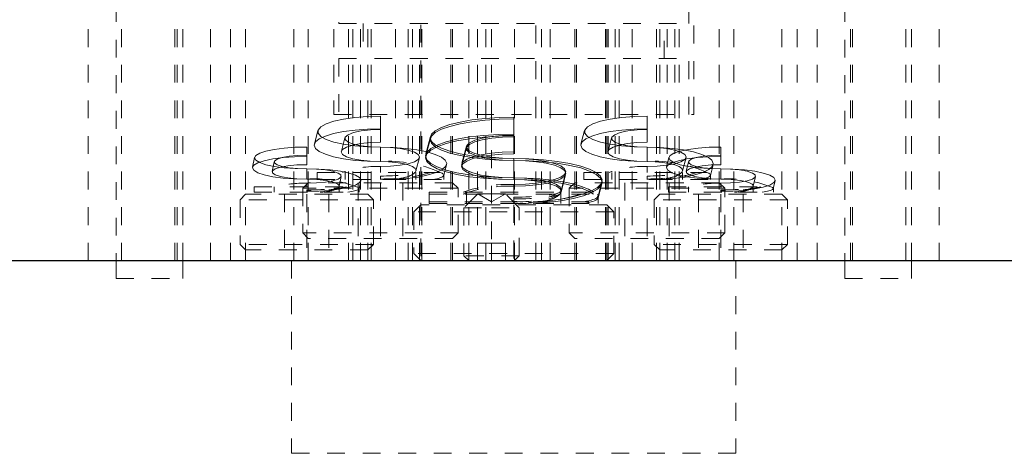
# Model space of a CAD drawing. Header units: inches. Extents: x 220 to 877, y 4 to 174.
# Tile 425 of 656: x 458.92 to 464.46, y 132.38 to 134.81. Entities that reach past the tile are written whole.
import ezdxf

# ---------------------------------------------------------------- set-up
doc = ezdxf.new("R2010")
doc.units = ezdxf.units.IN
doc.header["$LTSCALE"] = 0.5
doc.header["$MEASUREMENT"] = 0
doc.linetypes.add('HIDDEN', pattern=[0.225, 0.15, -0.075])
for name, color, linetype in [('DSS-M-S', 53, 'Continuous'), ('MFT-M-S', 8, 'Continuous'), ('SVD-M-S', 8, 'Continuous')]:
    doc.layers.add(name, color=color, linetype=linetype)

msp = doc.modelspace()

# ---------------------------------------------------------------- linework, layer by layer
at = {"layer": 'DSS-M-S', "linetype": 'HIDDEN', "lineweight": 18}
for p, q in [((459.30187, 135.96072), (459.30187, 133.46072)), ((459.48937, 135.96072), (459.48937, 133.46072)), ((459.78937, 135.96072), (459.78937, 133.46072)), ((459.80187, 133.46072), (459.80187, 135.96072)), ((459.98937, 133.46072), (459.98937, 135.96072)), ((460.10187, 133.46072), (460.10187, 135.96072)), ((460.18687, 135.96072), (460.18687, 133.46072)), ((460.45812, 135.96072), (460.45812, 133.46072)), ((460.53937, 135.96072), (460.53937, 133.46072)), ((460.68312, 135.96072), (460.68312, 134.28072)), ((460.76593, 135.96072), (460.76593, 133.46072)), ((460.78937, 135.96072), (460.78937, 133.46072)), ((460.83312, 133.46072), (460.83312, 135.96072)), ((460.87437, 133.46072), (460.87437, 135.96072)), ((460.89251, 135.96072), (460.89251, 133.46072)), ((461.02937, 135.96072), (461.02937, 133.46072)), ((461.10187, 133.46072), (461.10187, 135.96072)), ((461.12531, 133.46072), (461.12531, 135.96072)), ((461.16437, 135.96072), (461.16437, 133.46072)), ((461.17874, 135.96072), (461.17874, 133.46072)), ((461.34187, 133.46072), (461.34187, 135.96072)), ((461.35187, 133.46072), (461.35187, 135.96072)), ((461.44212, 135.96072), (461.44212, 133.46072)), ((461.49124, 133.46072), (461.49124, 135.96072)), ((461.53937, 135.96072), (461.53937, 133.46072)), ((461.57062, 135.96072), (461.57062, 134.28072)), ((461.69912, 133.46072), (461.69912, 135.96072)), ((461.82062, 134.28072), (461.82062, 135.96072)), ((461.85187, 133.46072), (461.85187, 135.96072)), ((461.89999, 135.96072), (461.89999, 133.46072)), ((462.03937, 135.96072), (462.03937, 133.46072)), ((462.04937, 135.96072), (462.04937, 133.46072)), ((462.21249, 133.46072), (462.21249, 135.96072)), ((462.22687, 133.46072), (462.22687, 135.96072)), ((462.26593, 135.96072), (462.26593, 133.46072)), ((462.28937, 135.96072), (462.28937, 133.46072)), ((462.36187, 133.46072), (462.36187, 135.96072)), ((462.49873, 133.46072), (462.49873, 135.96072)), ((462.51687, 135.96072), (462.51687, 133.46072)), ((462.55812, 135.96072), (462.55812, 133.46072)), ((462.60187, 133.46072), (462.60187, 135.96072)), ((462.62531, 133.46072), (462.62531, 135.96072)), ((462.70812, 134.28072), (462.70812, 135.96072)), ((462.85187, 133.46072), (462.85187, 135.96072)), ((462.93312, 133.46072), (462.93312, 135.96072)), ((463.20437, 133.46072), (463.20437, 135.96072)), ((463.28937, 135.96072), (463.28937, 133.46072)), ((463.40187, 135.96072), (463.40187, 133.46072)), ((463.58937, 135.96072), (463.58937, 133.46072)), ((463.60187, 133.46072), (463.60187, 135.96072)), ((463.90187, 133.46072), (463.90187, 135.96072)), ((464.08937, 133.46072), (464.08937, 135.96072)), ((461.17217, 135.58572), (461.17217, 133.46072)), ((462.21907, 133.46072), (462.21907, 135.58572)), ((459.45812, 135.30197), (459.45812, 133.46072)), ((459.83312, 133.46072), (459.83312, 135.30197)), ((463.55812, 135.30197), (463.55812, 133.46072)), ((463.93312, 133.46072), (463.93312, 135.30197)), ((460.68312, 134.28072), (461.69562, 134.28072)), ((461.57062, 134.28072), (461.57062, 133.55915)), ((461.69562, 134.28072), (462.70812, 134.28072)), ((461.82062, 133.46072), (461.82062, 134.28072))]:
    msp.add_line(p, q, dxfattribs=at)
at = {"layer": 'DSS-M-S', "linetype": 'Continuous', "lineweight": 25}
msp.add_line((453.19562, 133.46072), (470.19562, 133.46072), dxfattribs=at)
at = {"layer": 'MFT-M-S', "linetype": 'Continuous', "lineweight": 25}
msp.add_line((455.19562, 133.46072), (468.19562, 133.46072), dxfattribs=at)
at = {"layer": 'MFT-M-S', "linetype": 'HIDDEN', "lineweight": 18}
for p, q in [((459.45812, 133.36072), (459.45812, 133.46072)), ((459.83312, 133.36072), (459.83312, 133.46072)), ((460.44562, 133.46072), (460.44562, 132.37819)), ((462.94562, 133.46072), (462.94562, 132.37819)), ((463.55812, 133.36072), (463.55812, 133.46072)), ((463.93312, 133.36072), (463.93312, 133.46072)), ((459.45812, 133.36072), (459.83312, 133.36072)), ((463.55812, 133.36072), (463.93312, 133.36072)), ((460.44562, 132.37819), (462.94562, 132.37819))]:
    msp.add_line(p, q, dxfattribs=at)
at = {"layer": 'SVD-M-S', "linetype": 'HIDDEN', "lineweight": 18}
for p, q in [((460.71137, 135.40083), (460.71137, 134.79253)), ((462.67987, 134.79253), (462.67987, 135.40083)), ((460.71137, 134.79253), (462.67987, 134.79253)), ((460.84916, 134.79253), (460.84916, 134.59568)), ((462.54207, 134.59568), (462.54207, 134.79253)), ((460.71137, 134.59568), (462.67987, 134.59568)), ((460.71137, 134.59568), (460.71137, 134.28072)), ((462.67987, 134.28072), (462.67987, 134.59568)), ((460.87229, 134.27062), (460.80217, 134.26498)), ((460.94562, 134.27253), (460.87229, 134.27062)), ((460.94562, 134.197), (460.94562, 134.27253)), ((462.37229, 134.27062), (462.30217, 134.26498)), ((462.44562, 134.27253), (462.37229, 134.27062)), ((462.44562, 134.197), (462.44562, 134.27253)), ((460.64018, 134.22889), (460.61019, 134.21222)), ((460.68352, 134.24365), (460.64018, 134.22889)), ((460.73831, 134.25586), (460.68352, 134.24365)), ((460.80217, 134.26498), (460.73831, 134.25586)), ((461.33539, 134.22489), (461.28837, 134.20828)), ((461.33539, 134.21489), (461.28837, 134.19828)), ((461.39335, 134.23924), (461.33539, 134.22489)), ((461.39335, 134.22924), (461.33539, 134.21489)), ((461.46049, 134.25087), (461.39335, 134.23924)), ((461.46049, 134.24087), (461.39335, 134.22924)), ((461.53478, 134.25944), (461.46049, 134.25087)), ((461.53478, 134.24944), (461.46049, 134.24087)), ((461.61396, 134.26469), (461.53478, 134.25944)), ((461.61396, 134.25469), (461.53478, 134.24944)), ((461.69562, 134.26646), (461.61396, 134.26469)), ((461.69562, 134.25646), (461.61396, 134.25469)), ((461.69562, 134.25646), (461.69562, 134.26646)), ((461.69562, 134.15576), (461.69562, 134.25646)), ((462.14018, 134.22889), (462.11019, 134.21222)), ((462.18352, 134.24365), (462.14018, 134.22889)), ((462.23831, 134.25586), (462.18352, 134.24365)), ((462.30217, 134.26498), (462.23831, 134.25586)), ((460.59368, 134.19094), (460.57368, 134.11523)), ((460.61019, 134.21222), (460.59486, 134.19437)), ((460.59486, 134.19437), (460.59486, 134.17613)), ((460.59486, 134.17613), (460.61019, 134.15828)), ((460.6357, 134.16045), (460.60126, 134.14451)), ((460.68206, 134.17443), (460.6357, 134.16045)), ((460.73854, 134.1859), (460.68206, 134.17443)), ((460.80298, 134.19443), (460.73854, 134.1859)), ((460.76361, 134.16806), (460.74757, 134.15453)), ((460.7944, 134.17991), (460.76361, 134.16806)), ((460.83744, 134.18914), (460.7944, 134.17991)), ((460.8729, 134.19967), (460.80298, 134.19443)), ((460.88925, 134.19499), (460.83744, 134.18914)), ((460.94562, 134.20145), (460.8729, 134.19967)), ((460.94562, 134.197), (460.88925, 134.19499)), ((460.94562, 134.12592), (460.94562, 134.197)), ((461.23251, 134.1703), (461.22537, 134.15009)), ((461.23251, 134.1603), (461.22537, 134.14009)), ((461.25373, 134.18989), (461.23251, 134.1703)), ((461.25373, 134.17989), (461.23251, 134.1603)), ((461.28837, 134.20828), (461.25373, 134.18989)), ((461.28837, 134.19828), (461.25373, 134.17989)), ((461.52564, 134.16427), (461.44713, 134.15521)), ((461.60932, 134.16982), (461.52564, 134.16427)), ((461.60932, 134.15982), (461.52564, 134.15427)), ((461.63177, 134.16384), (461.57164, 134.1582)), ((461.69562, 134.17169), (461.60932, 134.16982)), ((461.69562, 134.16169), (461.60932, 134.15982)), ((461.69562, 134.16576), (461.63177, 134.16384)), ((462.09368, 134.19094), (462.07368, 134.11523)), ((462.11019, 134.21222), (462.09486, 134.19437)), ((462.09486, 134.19437), (462.09486, 134.17613)), ((462.09486, 134.17613), (462.11019, 134.15828)), ((462.1357, 134.16045), (462.10126, 134.14451)), ((462.18206, 134.17443), (462.1357, 134.16045)), ((462.23854, 134.1859), (462.18206, 134.17443)), ((462.30298, 134.19443), (462.23854, 134.1859)), ((462.26361, 134.16806), (462.24757, 134.15453)), ((462.2944, 134.17991), (462.26361, 134.16806)), ((462.33744, 134.18914), (462.2944, 134.17991)), ((462.3729, 134.19967), (462.30298, 134.19443)), ((462.38925, 134.19499), (462.33744, 134.18914)), ((462.44562, 134.20145), (462.3729, 134.19967)), ((462.44562, 134.197), (462.38925, 134.19499)), ((462.44562, 134.12592), (462.44562, 134.197)), ((460.58005, 134.1272), (460.57289, 134.10921)), ((460.57289, 134.10921), (460.58005, 134.09122)), ((460.60126, 134.14451), (460.58005, 134.1272)), ((460.61019, 134.15828), (460.64018, 134.14161)), ((460.64018, 134.14161), (460.68352, 134.12685)), ((460.68352, 134.12685), (460.73831, 134.11464)), ((460.74596, 134.15072), (460.72596, 134.075)), ((460.73831, 134.11464), (460.80217, 134.10552)), ((460.74757, 134.15453), (460.74757, 134.14044)), ((460.74757, 134.14044), (460.76361, 134.12692)), ((460.78996, 134.10997), (460.75498, 134.09868)), ((460.76361, 134.12692), (460.7944, 134.11506)), ((460.83555, 134.11862), (460.78996, 134.10997)), ((460.7944, 134.11506), (460.83744, 134.10583)), ((460.80217, 134.10552), (460.87229, 134.09988)), ((460.88864, 134.12406), (460.83555, 134.11862)), ((460.83744, 134.10583), (460.88925, 134.09998)), ((460.94562, 134.12592), (460.88864, 134.12406)), ((461.22637, 134.15768), (461.1997, 134.05673)), ((461.22637, 134.14768), (461.1997, 134.04673)), ((461.22537, 134.15009), (461.23251, 134.12988)), ((461.22537, 134.14009), (461.23251, 134.11988)), ((461.26523, 134.1102), (461.22861, 134.09077)), ((461.23251, 134.12988), (461.25373, 134.11029)), ((461.23251, 134.11988), (461.25373, 134.10029)), ((461.25373, 134.11029), (461.28837, 134.09191)), ((461.31491, 134.12776), (461.26523, 134.1102)), ((461.31491, 134.11776), (461.26523, 134.1002)), ((461.37617, 134.14292), (461.31491, 134.12776)), ((461.37617, 134.13292), (461.31491, 134.11776)), ((461.44713, 134.15521), (461.37617, 134.14292)), ((461.44713, 134.14521), (461.37617, 134.13292)), ((461.42941, 134.10405), (461.40274, 134.00309)), ((461.44617, 134.12315), (461.43078, 134.1077)), ((461.44617, 134.11315), (461.43078, 134.0977)), ((461.43078, 134.1077), (461.43078, 134.09178)), ((461.47606, 134.13724), (461.44617, 134.12315)), ((461.47606, 134.12724), (461.44617, 134.11315)), ((461.52564, 134.15427), (461.44713, 134.14521)), ((461.51871, 134.14916), (461.47606, 134.13724)), ((461.51871, 134.13916), (461.47606, 134.12724)), ((461.57164, 134.1582), (461.51871, 134.14916)), ((461.57164, 134.1482), (461.51871, 134.13916)), ((461.63177, 134.15384), (461.57164, 134.1482)), ((461.69562, 134.15576), (461.63177, 134.15384)), ((461.69562, 134.06099), (461.69562, 134.15576)), ((462.08005, 134.1272), (462.07289, 134.10921)), ((462.07289, 134.10921), (462.08005, 134.09122)), ((462.10126, 134.14451), (462.08005, 134.1272)), ((462.11019, 134.15828), (462.14018, 134.14161)), ((462.14018, 134.14161), (462.18352, 134.12685)), ((462.18352, 134.12685), (462.23831, 134.11464)), ((462.24596, 134.15072), (462.22596, 134.075)), ((462.23831, 134.11464), (462.30217, 134.10552)), ((462.24757, 134.15453), (462.24757, 134.14044)), ((462.24757, 134.14044), (462.26361, 134.12692)), ((462.28996, 134.10997), (462.25498, 134.09868)), ((462.26361, 134.12692), (462.2944, 134.11506)), ((462.33555, 134.11862), (462.28996, 134.10997)), ((462.2944, 134.11506), (462.33744, 134.10583)), ((462.30217, 134.10552), (462.37229, 134.09988)), ((462.38864, 134.12406), (462.33555, 134.11862)), ((462.33744, 134.10583), (462.38925, 134.09998)), ((462.44562, 134.12592), (462.38864, 134.12406)), ((460.2446, 134.05136), (460.23725, 134.03775)), ((460.2663, 134.06429), (460.2446, 134.05136)), ((460.30125, 134.07588), (460.2663, 134.06429)), ((460.34771, 134.08557), (460.30125, 134.07588)), ((460.40333, 134.09285), (460.34771, 134.08557)), ((460.46534, 134.09738), (460.40333, 134.09285)), ((460.47913, 134.05125), (460.43181, 134.04674)), ((460.53062, 134.09891), (460.46534, 134.09738)), ((460.53062, 134.05279), (460.47913, 134.05125)), ((460.53062, 134.05279), (460.53062, 134.09891)), ((460.53062, 133.99968), (460.53062, 134.05279)), ((460.58005, 134.09122), (460.60126, 134.07391)), ((460.60126, 134.07391), (460.6357, 134.05797)), ((460.6357, 134.05797), (460.68206, 134.04399)), ((460.73299, 134.08555), (460.72549, 134.07145)), ((460.72549, 134.07145), (460.73299, 134.05735)), ((460.75498, 134.09868), (460.73299, 134.08555)), ((460.73299, 134.05735), (460.75498, 134.04421)), ((460.87229, 134.09988), (460.94562, 134.09797)), ((460.88925, 134.09998), (460.94562, 134.09797)), ((460.94562, 134.09797), (460.94562, 134.01697)), ((460.94562, 134.01697), (460.94562, 134.09797)), ((461.01776, 134.09623), (460.94562, 134.09797)), ((461.00259, 134.09612), (460.94562, 134.09797)), ((461.05568, 134.09068), (461.00259, 134.09612)), ((461.08717, 134.09106), (461.01776, 134.09623)), ((461.10127, 134.08202), (461.05568, 134.09068)), ((461.15123, 134.08267), (461.08717, 134.09106)), ((461.13626, 134.07074), (461.10127, 134.08202)), ((461.15825, 134.0576), (461.13626, 134.07074)), ((461.20751, 134.07137), (461.15123, 134.08267)), ((461.16575, 134.0435), (461.15825, 134.0576)), ((461.20619, 134.07006), (461.19864, 134.04871)), ((461.20619, 134.06006), (461.19864, 134.03871)), ((461.19864, 134.04871), (461.20619, 134.02735)), ((461.22861, 134.09077), (461.20619, 134.07006)), ((461.22861, 134.08077), (461.20619, 134.06006)), ((461.25389, 134.05758), (461.20751, 134.07137)), ((461.26523, 134.1002), (461.22861, 134.08077)), ((461.25373, 134.10029), (461.28837, 134.08191)), ((461.28861, 134.04184), (461.25389, 134.05758)), ((461.28837, 134.09191), (461.33539, 134.07529)), ((461.28837, 134.08191), (461.33539, 134.06529)), ((461.33539, 134.07529), (461.39335, 134.06095)), ((461.33539, 134.06529), (461.39335, 134.05095)), ((461.39335, 134.06095), (461.46049, 134.04931)), ((461.39335, 134.05095), (461.46049, 134.03931)), ((461.42941, 134.09405), (461.40274, 133.99309)), ((461.43078, 134.0977), (461.43078, 134.08178)), ((461.43078, 134.09178), (461.44617, 134.07633)), ((461.43078, 134.08178), (461.44617, 134.06633)), ((461.44617, 134.07633), (461.47606, 134.06224)), ((461.44617, 134.06633), (461.47606, 134.05224)), ((461.46049, 134.04931), (461.53478, 134.04074)), ((461.51262, 134.05514), (461.46615, 134.04364)), ((461.47606, 134.06224), (461.51871, 134.05033)), ((461.47606, 134.05224), (461.51871, 134.04033)), ((461.56827, 134.06379), (461.51262, 134.05514)), ((461.56827, 134.05379), (461.51262, 134.04514)), ((461.51871, 134.05033), (461.57164, 134.04129)), ((461.63031, 134.06917), (461.56827, 134.06379)), ((461.63031, 134.05917), (461.56827, 134.05379)), ((461.69562, 134.07099), (461.63031, 134.06917)), ((461.69562, 134.06099), (461.63031, 134.05917)), ((462.08005, 134.09122), (462.10126, 134.07391)), ((462.10126, 134.07391), (462.1357, 134.05797)), ((462.1357, 134.05797), (462.18206, 134.04399)), ((462.23299, 134.08555), (462.22549, 134.07145)), ((462.22549, 134.07145), (462.23299, 134.05735)), ((462.25498, 134.09868), (462.23299, 134.08555)), ((462.23299, 134.05735), (462.25498, 134.04421)), ((462.37229, 134.09988), (462.44562, 134.09797)), ((462.38925, 134.09998), (462.44562, 134.09797)), ((462.44562, 134.09797), (462.44562, 134.01697)), ((462.44562, 134.01697), (462.44562, 134.09797)), ((462.51776, 134.09623), (462.44562, 134.09797)), ((462.50259, 134.09612), (462.44562, 134.09797)), ((462.55568, 134.09068), (462.50259, 134.09612)), ((462.58717, 134.09106), (462.51776, 134.09623)), ((462.60127, 134.08202), (462.55568, 134.09068)), ((462.5746, 134.05136), (462.56725, 134.03775)), ((462.5963, 134.06429), (462.5746, 134.05136)), ((462.65123, 134.08267), (462.58717, 134.09106)), ((462.63125, 134.07588), (462.5963, 134.06429)), ((462.63626, 134.07074), (462.60127, 134.08202)), ((462.67771, 134.08557), (462.63125, 134.07588)), ((462.65825, 134.0576), (462.63626, 134.07074)), ((462.70751, 134.07137), (462.65123, 134.08267)), ((462.66575, 134.0435), (462.65825, 134.0576)), ((462.73333, 134.09285), (462.67771, 134.08557)), ((462.75389, 134.05758), (462.70751, 134.07137)), ((462.79534, 134.09738), (462.73333, 134.09285)), ((462.78861, 134.04184), (462.75389, 134.05758)), ((462.80913, 134.05125), (462.76181, 134.04674)), ((462.86062, 134.09891), (462.79534, 134.09738)), ((462.86062, 134.05279), (462.80913, 134.05125)), ((462.86062, 134.05279), (462.86062, 134.09891)), ((462.86062, 133.99968), (462.86062, 134.05279)), ((460.23278, 133.99629), (460.22512, 133.98211)), ((460.23755, 134.04053), (460.22544, 133.98501)), ((460.25538, 134.00975), (460.23278, 133.99629)), ((460.23725, 134.03775), (460.2446, 134.02414)), ((460.2446, 134.02414), (460.2663, 134.01121)), ((460.29177, 134.02182), (460.25538, 134.00975)), ((460.2663, 134.01121), (460.30125, 133.99962)), ((460.34015, 134.03191), (460.29177, 134.02182)), ((460.30125, 133.99962), (460.34771, 133.98993)), ((460.34805, 134.01642), (460.33594, 133.9609)), ((460.39807, 134.03949), (460.34015, 134.03191)), ((460.36438, 134.03052), (460.34972, 134.02011)), ((460.34972, 134.02011), (460.34972, 134.00927)), ((460.34972, 134.00927), (460.36438, 133.99886)), ((460.3925, 134.03964), (460.36438, 134.03052)), ((460.36438, 133.99886), (460.3925, 133.98974)), ((460.42526, 133.99323), (460.38333, 133.98566)), ((460.43181, 134.04674), (460.3925, 134.03964)), ((460.46264, 134.0442), (460.39807, 134.03949)), ((460.47571, 133.99804), (460.42526, 133.99323)), ((460.53062, 134.0458), (460.46264, 134.0442)), ((460.53062, 133.99968), (460.47571, 133.99804)), ((460.68206, 134.04399), (460.73854, 134.03252)), ((460.73854, 134.03252), (460.80298, 134.02399)), ((460.75498, 134.04421), (460.78996, 134.03293)), ((460.78996, 134.03293), (460.83555, 134.02427)), ((460.80298, 134.02399), (460.8729, 134.01875)), ((460.83555, 134.02427), (460.88864, 134.01883)), ((460.8729, 134.01875), (460.94562, 134.01697)), ((460.88864, 134.01883), (460.94562, 134.01697)), ((460.99025, 134.01573), (460.94562, 134.01697)), ((461.03264, 134.01205), (460.99025, 134.01573)), ((461.00259, 133.99088), (461.05568, 133.99632)), ((461.07063, 134.00612), (461.03264, 134.01205)), ((461.05568, 133.99632), (461.10127, 134.00498)), ((461.10233, 133.99824), (461.07063, 134.00612)), ((461.10127, 134.00498), (461.13626, 134.01626)), ((461.12613, 133.98882), (461.10233, 133.99824)), ((461.13626, 134.01626), (461.15825, 134.0294)), ((461.14528, 133.96423), (461.16528, 134.03995)), ((461.15825, 134.0294), (461.16575, 134.0435)), ((461.19864, 134.03871), (461.20619, 134.01735)), ((461.20619, 134.02735), (461.22861, 134.00664)), ((461.20619, 134.01735), (461.22861, 133.99664)), ((461.22861, 134.00664), (461.26523, 133.98721)), ((461.22861, 133.99664), (461.26523, 133.97721)), ((461.31036, 134.02473), (461.28861, 134.04184)), ((461.30167, 133.93957), (461.31755, 133.99972)), ((461.31832, 134.0069), (461.31036, 134.02473)), ((461.31218, 133.98903), (461.31832, 134.0069)), ((461.40947, 134.01452), (461.40211, 133.99835)), ((461.40947, 134.00452), (461.40211, 133.98835)), ((461.40211, 133.99835), (461.40947, 133.98219)), ((461.43118, 134.02987), (461.40947, 134.01452)), ((461.43118, 134.01987), (461.40947, 134.00452)), ((461.46615, 134.04364), (461.43118, 134.02987)), ((461.46615, 134.03364), (461.43118, 134.01987)), ((461.46049, 134.03931), (461.53478, 134.03074)), ((461.51262, 134.04514), (461.46615, 134.03364)), ((461.51871, 134.04033), (461.57164, 134.03129)), ((461.53478, 134.04074), (461.61396, 134.03549)), ((461.53478, 134.03074), (461.61396, 134.02549)), ((461.57164, 134.04129), (461.63177, 134.03564)), ((461.57164, 134.03129), (461.63177, 134.02564)), ((461.61396, 134.03549), (461.69562, 134.03372)), ((461.61396, 134.02549), (461.69562, 134.02372)), ((461.63177, 134.03564), (461.69562, 134.03372)), ((461.63177, 134.02564), (461.69562, 134.02372)), ((461.69562, 134.03372), (461.69562, 133.92572)), ((461.69562, 133.92572), (461.69562, 134.03372)), ((461.78061, 134.03191), (461.69562, 134.03372)), ((461.76093, 134.0319), (461.69562, 134.03372)), ((461.69562, 134.02372), (461.69562, 133.91572)), ((461.69562, 133.91572), (461.69562, 134.02372)), ((461.78061, 134.02191), (461.69562, 134.02372)), ((461.76093, 134.0219), (461.69562, 134.02372)), ((461.82297, 134.02653), (461.76093, 134.0319)), ((461.82297, 134.01653), (461.76093, 134.0219)), ((461.86309, 134.02653), (461.78061, 134.03191)), ((461.86309, 134.01653), (461.78061, 134.02191)), ((461.87862, 134.01788), (461.82297, 134.02653)), ((461.87862, 134.00788), (461.82297, 134.01653)), ((461.94064, 134.01774), (461.86309, 134.02653)), ((461.94064, 134.00774), (461.86309, 134.01653)), ((461.92509, 134.00638), (461.87862, 134.01788)), ((461.92509, 133.99638), (461.87862, 134.00788)), ((461.96006, 133.99261), (461.92509, 134.00638)), ((461.96006, 133.98261), (461.92509, 133.99638)), ((462.01098, 134.00579), (461.94064, 134.01774)), ((462.01098, 133.99579), (461.94064, 134.00774)), ((462.07202, 133.99105), (462.01098, 134.00579)), ((462.07202, 133.98105), (462.01098, 133.99579)), ((462.18206, 134.04399), (462.23854, 134.03252)), ((462.23854, 134.03252), (462.30298, 134.02399)), ((462.25498, 134.04421), (462.28996, 134.03293)), ((462.28996, 134.03293), (462.33555, 134.02427)), ((462.30298, 134.02399), (462.3729, 134.01875)), ((462.33555, 134.02427), (462.38864, 134.01883)), ((462.3729, 134.01875), (462.44562, 134.01697)), ((462.38864, 134.01883), (462.44562, 134.01697)), ((462.49025, 134.01573), (462.44562, 134.01697)), ((462.53264, 134.01205), (462.49025, 134.01573)), ((462.50259, 133.99088), (462.55568, 133.99632)), ((462.57063, 134.00612), (462.53264, 134.01205)), ((462.56278, 133.99629), (462.55512, 133.98211)), ((462.56755, 134.04053), (462.55544, 133.98501)), ((462.55568, 133.99632), (462.60127, 134.00498)), ((462.58538, 134.00975), (462.56278, 133.99629)), ((462.56725, 134.03775), (462.5746, 134.02414)), ((462.60233, 133.99824), (462.57063, 134.00612)), ((462.5746, 134.02414), (462.5963, 134.01121)), ((462.62177, 134.02182), (462.58538, 134.00975)), ((462.5963, 134.01121), (462.63125, 133.99962)), ((462.60127, 134.00498), (462.63626, 134.01626)), ((462.62613, 133.98882), (462.60233, 133.99824)), ((462.67015, 134.03191), (462.62177, 134.02182)), ((462.63125, 133.99962), (462.67771, 133.98993)), ((462.63626, 134.01626), (462.65825, 134.0294)), ((462.64528, 133.96423), (462.66528, 134.03995)), ((462.65825, 134.0294), (462.66575, 134.0435)), ((462.67805, 134.01642), (462.66594, 133.9609)), ((462.72807, 134.03949), (462.67015, 134.03191)), ((462.69438, 134.03052), (462.67972, 134.02011)), ((462.67972, 134.02011), (462.67972, 134.00927)), ((462.67972, 134.00927), (462.69438, 133.99886)), ((462.7225, 134.03964), (462.69438, 134.03052)), ((462.69438, 133.99886), (462.7225, 133.98974)), ((462.75526, 133.99323), (462.71333, 133.98566)), ((462.76181, 134.04674), (462.7225, 134.03964)), ((462.79264, 134.0442), (462.72807, 134.03949)), ((462.80571, 133.99804), (462.75526, 133.99323)), ((462.81036, 134.02473), (462.78861, 134.04184)), ((462.86062, 134.0458), (462.79264, 134.0442)), ((462.80167, 133.93957), (462.81755, 133.99972)), ((462.86062, 133.99968), (462.80571, 133.99804)), ((462.81832, 134.0069), (462.81036, 134.02473)), ((462.81218, 133.98903), (462.81832, 134.0069)), ((460.22512, 133.98211), (460.23278, 133.96794)), ((460.23278, 133.96794), (460.25538, 133.95448)), ((460.25538, 133.95448), (460.29177, 133.94241)), ((460.29177, 133.94241), (460.34015, 133.93232)), ((460.35335, 133.97593), (460.33772, 133.96484)), ((460.33772, 133.96484), (460.33772, 133.95327)), ((460.33772, 133.95327), (460.35335, 133.94218)), ((460.34771, 133.98993), (460.40333, 133.98265)), ((460.38333, 133.98566), (460.35335, 133.97593)), ((460.35335, 133.94218), (460.38333, 133.93245)), ((460.3925, 133.98974), (460.43181, 133.98264)), ((460.40333, 133.98265), (460.46534, 133.97812)), ((460.43181, 133.98264), (460.47913, 133.97813)), ((460.46534, 133.97812), (460.53062, 133.97659)), ((460.47913, 133.97813), (460.53062, 133.97659)), ((460.53062, 133.97659), (460.53062, 133.91843)), ((460.53062, 133.91843), (460.53062, 133.97659)), ((460.5986, 133.97499), (460.53062, 133.97659)), ((460.58552, 133.97495), (460.53062, 133.97659)), ((460.63598, 133.97014), (460.58552, 133.97495)), ((460.58937, 133.95622), (461.28162, 133.95622)), ((460.58937, 133.95622), (460.58937, 133.91572)), ((460.66317, 133.97028), (460.5986, 133.97499)), ((460.6779, 133.96257), (460.63598, 133.97014)), ((460.72109, 133.9627), (460.66317, 133.97028)), ((460.70789, 133.95284), (460.6779, 133.96257)), ((460.72352, 133.94175), (460.70789, 133.95284)), ((460.76946, 133.95261), (460.72109, 133.9627)), ((460.72352, 133.93018), (460.72352, 133.94175)), ((460.74687, 133.95622), (460.74687, 133.91572)), ((460.80586, 133.94054), (460.76946, 133.95261)), ((460.82845, 133.92708), (460.80586, 133.94054)), ((460.94562, 133.98903), (461.00259, 133.99088)), ((460.94562, 133.98903), (460.94562, 133.95622)), ((460.94562, 133.98903), (460.94562, 133.95622)), ((461.14084, 133.97831), (461.12613, 133.98882)), ((461.14048, 133.95622), (461.1457, 133.96726)), ((461.1457, 133.96726), (461.14084, 133.97831)), ((461.14437, 133.91572), (461.14437, 133.95622)), ((461.15901, 133.93011), (461.21412, 133.94176)), ((461.21412, 133.94176), (461.25908, 133.95583)), ((461.25908, 133.95583), (461.29218, 133.97179)), ((461.26523, 133.98721), (461.31491, 133.96965)), ((461.26523, 133.97721), (461.31491, 133.95965)), ((461.29218, 133.97179), (461.31218, 133.98903)), ((461.30187, 133.91572), (461.30187, 133.9411)), ((461.31491, 133.96965), (461.37617, 133.9545)), ((461.31491, 133.95965), (461.37617, 133.9445)), ((461.37617, 133.9545), (461.44713, 133.9422)), ((461.37617, 133.9445), (461.44713, 133.9322)), ((461.40211, 133.98835), (461.40947, 133.97219)), ((461.40947, 133.98219), (461.43118, 133.96684)), ((461.40947, 133.97219), (461.43118, 133.95684)), ((461.43118, 133.96684), (461.46615, 133.95307)), ((461.43118, 133.95684), (461.46615, 133.94307)), ((461.44713, 133.9422), (461.52564, 133.93314)), ((461.46615, 133.95307), (461.51262, 133.94157)), ((461.46615, 133.94307), (461.51262, 133.93157)), ((461.51262, 133.94157), (461.56827, 133.93292)), ((461.98176, 133.97725), (461.96006, 133.99261)), ((461.98176, 133.96725), (461.96006, 133.98261)), ((461.96006, 133.92958), (461.98176, 133.94493)), ((461.96183, 133.8554), (461.9885, 133.95635)), ((461.96183, 133.8454), (461.9885, 133.94635)), ((461.98912, 133.96109), (461.98176, 133.97725)), ((461.98912, 133.95109), (461.98176, 133.96725)), ((461.98176, 133.94493), (461.98912, 133.96109)), ((461.98176, 133.93493), (461.98912, 133.95109)), ((462.12197, 133.97393), (462.07202, 133.99105)), ((462.12197, 133.96393), (462.07202, 133.98105)), ((462.08937, 133.95622), (462.78162, 133.95622)), ((462.08937, 133.95622), (462.08937, 133.91572)), ((462.15936, 133.95496), (462.12197, 133.97393)), ((462.15936, 133.94496), (462.12197, 133.96393)), ((462.18308, 133.93468), (462.15936, 133.95496)), ((462.18308, 133.92468), (462.15936, 133.94496)), ((462.24687, 133.95622), (462.24687, 133.91572)), ((462.44562, 133.98903), (462.50259, 133.99088)), ((462.44562, 133.98903), (462.44562, 133.95622)), ((462.44562, 133.98903), (462.44562, 133.95622)), ((462.55512, 133.98211), (462.56278, 133.96794)), ((462.56278, 133.96794), (462.58538, 133.95448)), ((462.58538, 133.95448), (462.62177, 133.94241)), ((462.62177, 133.94241), (462.67015, 133.93232)), ((462.64084, 133.97831), (462.62613, 133.98882)), ((462.64048, 133.95622), (462.6457, 133.96726)), ((462.6457, 133.96726), (462.64084, 133.97831)), ((462.64437, 133.91572), (462.64437, 133.95622)), ((462.65901, 133.93011), (462.71412, 133.94176)), ((462.68335, 133.97593), (462.66772, 133.96484)), ((462.66772, 133.96484), (462.66772, 133.95327)), ((462.66772, 133.95327), (462.68335, 133.94218)), ((462.67771, 133.98993), (462.73333, 133.98265)), ((462.71333, 133.98566), (462.68335, 133.97593)), ((462.68335, 133.94218), (462.71333, 133.93245)), ((462.71412, 133.94176), (462.75908, 133.95583)), ((462.7225, 133.98974), (462.76181, 133.98264)), ((462.73333, 133.98265), (462.79534, 133.97812)), ((462.75908, 133.95583), (462.79218, 133.97179)), ((462.76181, 133.98264), (462.80913, 133.97813)), ((462.79218, 133.97179), (462.81218, 133.98903)), ((462.79534, 133.97812), (462.86062, 133.97659)), ((462.80187, 133.91572), (462.80187, 133.9411)), ((462.80913, 133.97813), (462.86062, 133.97659)), ((462.86062, 133.97659), (462.86062, 133.91843)), ((462.86062, 133.91843), (462.86062, 133.97659)), ((462.9286, 133.97499), (462.86062, 133.97659)), ((462.91552, 133.97495), (462.86062, 133.97659)), ((462.96598, 133.97014), (462.91552, 133.97495)), ((462.99317, 133.97028), (462.9286, 133.97499)), ((463.0079, 133.96257), (462.96598, 133.97014)), ((463.05109, 133.9627), (462.99317, 133.97028)), ((463.03789, 133.95284), (463.0079, 133.96257)), ((463.05352, 133.94175), (463.03789, 133.95284)), ((463.09946, 133.95261), (463.05109, 133.9627)), ((463.05352, 133.93018), (463.05352, 133.94175)), ((463.13586, 133.94054), (463.09946, 133.95261)), ((463.15845, 133.92708), (463.13586, 133.94054)), ((460.34015, 133.93232), (460.39807, 133.92473)), ((460.38333, 133.93245), (460.42526, 133.92488)), ((460.39807, 133.92473), (460.46264, 133.92002)), ((460.42526, 133.92488), (460.47571, 133.92007)), ((460.46264, 133.92002), (460.53062, 133.91843)), ((460.47571, 133.92007), (460.53062, 133.91843)), ((460.53937, 133.89822), (460.50812, 133.86697)), ((460.56953, 133.91755), (460.53062, 133.91843)), ((460.53062, 133.89534), (460.58552, 133.89698)), ((460.53062, 133.89534), (460.53062, 133.87481)), ((460.53062, 133.89534), (460.53062, 133.87481)), ((461.35187, 133.89822), (460.53937, 133.89822)), ((460.60665, 133.91497), (460.56953, 133.91755)), ((460.58552, 133.89698), (460.63598, 133.90179)), ((460.58937, 133.91572), (461.30187, 133.91572)), ((460.64029, 133.91081), (460.60665, 133.91497)), ((460.63598, 133.90179), (460.6779, 133.90936)), ((460.6689, 133.90524), (460.64029, 133.91081)), ((460.69117, 133.89853), (460.6689, 133.90524)), ((460.6779, 133.90936), (460.70789, 133.91909)), ((460.70608, 133.89099), (460.69117, 133.89853)), ((460.71294, 133.88296), (460.70608, 133.89099)), ((460.70789, 133.91909), (460.72352, 133.93018)), ((460.71144, 133.87481), (460.71294, 133.88296)), ((460.71319, 133.8786), (460.7253, 133.93412)), ((460.76946, 133.8732), (460.80586, 133.88527)), ((460.80586, 133.88527), (460.82845, 133.89873)), ((460.82062, 133.89822), (460.82062, 133.58572)), ((460.82585, 133.86441), (460.8358, 133.91001)), ((460.83611, 133.9129), (460.82845, 133.92708)), ((460.82845, 133.89873), (460.83611, 133.9129)), ((460.94562, 133.91795), (460.94562, 133.93584)), ((460.94562, 133.91572), (460.94562, 133.91795)), ((460.94562, 133.89822), (460.94562, 133.58572)), ((461.02696, 133.91572), (461.09582, 133.92132)), ((461.07062, 133.89822), (461.07062, 133.58572)), ((461.09582, 133.92132), (461.15901, 133.93011)), ((461.38312, 133.86697), (461.35187, 133.89822)), ((461.44713, 133.9322), (461.52564, 133.92314)), ((461.51262, 133.93157), (461.56827, 133.92292)), ((461.52564, 133.93314), (461.60932, 133.92759)), ((461.52564, 133.92314), (461.60932, 133.91759)), ((461.56827, 133.93292), (461.63031, 133.92754)), ((461.56827, 133.92292), (461.63031, 133.91754)), ((461.60932, 133.92759), (461.69562, 133.92572)), ((461.60932, 133.91759), (461.69562, 133.91572)), ((461.63031, 133.92754), (461.69562, 133.92572)), ((461.63031, 133.91754), (461.69562, 133.91572)), ((461.76949, 133.92428), (461.69562, 133.92572)), ((461.75513, 133.92406), (461.69562, 133.92572)), ((461.75513, 133.91406), (461.69562, 133.91572)), ((461.76949, 133.91428), (461.69562, 133.91572)), ((461.69562, 133.88846), (461.76093, 133.89028)), ((461.69562, 133.88846), (461.69562, 133.84472)), ((461.69562, 133.88846), (461.69562, 133.84472)), ((461.81164, 133.91915), (461.75513, 133.92406)), ((461.81164, 133.90915), (461.75513, 133.91406)), ((461.76093, 133.89028), (461.82297, 133.89565)), ((461.76093, 133.88028), (461.82297, 133.88565)), ((461.84153, 133.91998), (461.76949, 133.92428)), ((461.84153, 133.90998), (461.76949, 133.91428)), ((461.86231, 133.91125), (461.81164, 133.91915)), ((461.86231, 133.90125), (461.81164, 133.90915)), ((461.82297, 133.89565), (461.87862, 133.90431)), ((461.82297, 133.88565), (461.87862, 133.89431)), ((461.90994, 133.91293), (461.84153, 133.91998)), ((461.90994, 133.90293), (461.84153, 133.90998)), ((461.90457, 133.90075), (461.86231, 133.91125)), ((461.90457, 133.89075), (461.86231, 133.90125)), ((461.87862, 133.90431), (461.92509, 133.91581)), ((461.87862, 133.89431), (461.92509, 133.90581)), ((461.93631, 133.88818), (461.90457, 133.90075)), ((461.93631, 133.87818), (461.90457, 133.89075)), ((461.97304, 133.90332), (461.90994, 133.91293)), ((461.97304, 133.89332), (461.90994, 133.90293)), ((461.92509, 133.91581), (461.96006, 133.92958)), ((461.92509, 133.90581), (461.96006, 133.91958)), ((461.95591, 133.87418), (461.93631, 133.88818)), ((461.96006, 133.91958), (461.98176, 133.93493)), ((462.02924, 133.89136), (461.97304, 133.90332)), ((462.02924, 133.88136), (461.97304, 133.89332)), ((462.03937, 133.89822), (462.00812, 133.86697)), ((462.07716, 133.87738), (462.02924, 133.89136)), ((462.85187, 133.89822), (462.03937, 133.89822)), ((462.08937, 133.91572), (462.80187, 133.91572)), ((462.16742, 133.8721), (462.18717, 133.89263)), ((462.16742, 133.8621), (462.18717, 133.88263)), ((462.17035, 133.82252), (462.19153, 133.90272)), ((462.17035, 133.81252), (462.19153, 133.89272)), ((462.19245, 133.9137), (462.18308, 133.93468)), ((462.19245, 133.9037), (462.18308, 133.92468)), ((462.18717, 133.89263), (462.19245, 133.9137)), ((462.18717, 133.88263), (462.19245, 133.9037)), ((462.32062, 133.89822), (462.32062, 133.58572)), ((462.44562, 133.91795), (462.44562, 133.93584)), ((462.44562, 133.91572), (462.44562, 133.91795)), ((462.44562, 133.89822), (462.44562, 133.58572)), ((462.52696, 133.91572), (462.59582, 133.92132)), ((462.57062, 133.89822), (462.57062, 133.58572)), ((462.59582, 133.92132), (462.65901, 133.93011)), ((462.67015, 133.93232), (462.72807, 133.92473)), ((462.71333, 133.93245), (462.75526, 133.92488)), ((462.72807, 133.92473), (462.79264, 133.92002)), ((462.75526, 133.92488), (462.80571, 133.92007)), ((462.79264, 133.92002), (462.86062, 133.91843)), ((462.80571, 133.92007), (462.86062, 133.91843)), ((462.88312, 133.86697), (462.85187, 133.89822)), ((462.89953, 133.91755), (462.86062, 133.91843)), ((462.86062, 133.89534), (462.91552, 133.89698)), ((462.86062, 133.89534), (462.86062, 133.87481)), ((462.86062, 133.89534), (462.86062, 133.87481)), ((462.93665, 133.91497), (462.89953, 133.91755)), ((462.91552, 133.89698), (462.96598, 133.90179)), ((462.97029, 133.91081), (462.93665, 133.91497)), ((462.96598, 133.90179), (463.0079, 133.90936)), ((462.9989, 133.90524), (462.97029, 133.91081)), ((463.02117, 133.89853), (462.9989, 133.90524)), ((463.0079, 133.90936), (463.03789, 133.91909)), ((463.03608, 133.89099), (463.02117, 133.89853)), ((463.04294, 133.88296), (463.03608, 133.89099)), ((463.03789, 133.91909), (463.05352, 133.93018)), ((463.04144, 133.87481), (463.04294, 133.88296)), ((463.04319, 133.8786), (463.0553, 133.93412)), ((463.09946, 133.8732), (463.13586, 133.88527)), ((463.13586, 133.88527), (463.15845, 133.89873)), ((463.15585, 133.86441), (463.1658, 133.91001)), ((463.16611, 133.9129), (463.15845, 133.92708)), ((463.15845, 133.89873), (463.16611, 133.9129)), ((460.18687, 133.83322), (460.15562, 133.80197)), ((460.87437, 133.83322), (460.18687, 133.83322)), ((460.23531, 133.87481), (460.81167, 133.87481)), ((460.23531, 133.87481), (460.23531, 133.84572)), ((460.23531, 133.84572), (460.82593, 133.84572)), ((460.3484, 133.87481), (460.3484, 133.84572)), ((460.40562, 133.83322), (460.40562, 133.52072)), ((461.38312, 133.86697), (460.50812, 133.86697)), ((460.50812, 133.86697), (460.50812, 133.61697)), ((460.53062, 133.84572), (460.53062, 133.85778)), ((460.53062, 133.84922), (460.5986, 133.85081)), ((460.53062, 133.83322), (460.53062, 133.52072)), ((460.5986, 133.85081), (460.66317, 133.85552)), ((460.65562, 133.83322), (460.65562, 133.52072)), ((460.66317, 133.85552), (460.72109, 133.86311)), ((460.71283, 133.84572), (460.71283, 133.87481)), ((460.72109, 133.86311), (460.76946, 133.8732)), ((460.82593, 133.84572), (460.82593, 133.86514)), ((460.90562, 133.80197), (460.87437, 133.83322)), ((461.22062, 133.84472), (462.14362, 133.84472)), ((461.22062, 133.84472), (461.22062, 133.83472)), ((461.22062, 133.83472), (462.14362, 133.83472)), ((461.22062, 133.83472), (461.22062, 133.78072)), ((461.38312, 133.61697), (461.38312, 133.86697)), ((461.49262, 133.83572), (461.41437, 133.75747)), ((461.43062, 133.84472), (461.43062, 133.83472)), ((461.43062, 133.83472), (461.43062, 133.78072)), ((461.49262, 133.83572), (461.57062, 133.83572)), ((461.49262, 133.83572), (461.57062, 133.79069)), ((461.57062, 133.83572), (461.64862, 133.83572)), ((461.57062, 133.79069), (461.64862, 133.83572)), ((461.72687, 133.75747), (461.64862, 133.83572)), ((461.69562, 133.87846), (461.76093, 133.88028)), ((461.69562, 133.87846), (461.69562, 133.83472)), ((461.69562, 133.87846), (461.69562, 133.83472)), ((461.95591, 133.86418), (461.93631, 133.87818)), ((461.95544, 133.84472), (461.9624, 133.85944)), ((461.95544, 133.83472), (461.9624, 133.84944)), ((461.9624, 133.85944), (461.95591, 133.87418)), ((461.9624, 133.84944), (461.95591, 133.86418)), ((461.96062, 133.83472), (461.96062, 133.84472)), ((461.96062, 133.78072), (461.96062, 133.83472)), ((462.88312, 133.86697), (462.00812, 133.86697)), ((462.00812, 133.86697), (462.00812, 133.61697)), ((462.0291, 133.81956), (462.0872, 133.83501)), ((462.07716, 133.86738), (462.02924, 133.88136)), ((462.1156, 133.8617), (462.07716, 133.87738)), ((462.1156, 133.8517), (462.07716, 133.86738)), ((462.0872, 133.83501), (462.13376, 133.8527)), ((462.0872, 133.82501), (462.13376, 133.8427)), ((462.14362, 133.84472), (462.1156, 133.8617)), ((462.14362, 133.83472), (462.1156, 133.8517)), ((462.13376, 133.8527), (462.16742, 133.8721)), ((462.13376, 133.8427), (462.16742, 133.8621)), ((462.51687, 133.83322), (462.48562, 133.80197)), ((463.20437, 133.83322), (462.51687, 133.83322)), ((462.56531, 133.87481), (463.14167, 133.87481)), ((462.56531, 133.87481), (462.56531, 133.84572)), ((462.56531, 133.84572), (463.15593, 133.84572)), ((462.6784, 133.87481), (462.6784, 133.84572)), ((462.73562, 133.83322), (462.73562, 133.52072)), ((462.86062, 133.84572), (462.86062, 133.85778)), ((462.86062, 133.84922), (462.9286, 133.85081)), ((462.86062, 133.83322), (462.86062, 133.52072)), ((462.88312, 133.61697), (462.88312, 133.86697)), ((462.9286, 133.85081), (462.99317, 133.85552)), ((462.98562, 133.83322), (462.98562, 133.52072)), ((462.99317, 133.85552), (463.05109, 133.86311)), ((463.04283, 133.84572), (463.04283, 133.87481)), ((463.05109, 133.86311), (463.09946, 133.8732)), ((463.15593, 133.84572), (463.15593, 133.86514)), ((463.23562, 133.80197), (463.20437, 133.83322)), ((460.90562, 133.80197), (460.15562, 133.80197)), ((460.15562, 133.80197), (460.15562, 133.55197)), ((460.90562, 133.55197), (460.90562, 133.80197)), ((461.17217, 133.77322), (461.13312, 133.73417)), ((462.21907, 133.77322), (461.17217, 133.77322)), ((461.22062, 133.79072), (462.17062, 133.79072)), ((461.22062, 133.78072), (462.17062, 133.78072)), ((461.69562, 133.80754), (461.69562, 133.81754)), ((461.69562, 133.78369), (461.69562, 133.80754)), ((461.69562, 133.78072), (461.69562, 133.78369)), ((461.69562, 133.77322), (461.69562, 133.46072)), ((461.80407, 133.79072), (461.88542, 133.79708)), ((461.80407, 133.78072), (461.88542, 133.78708)), ((461.88542, 133.79708), (461.96117, 133.80679)), ((461.88542, 133.78708), (461.96117, 133.79679)), ((461.96117, 133.80679), (462.0291, 133.81956)), ((461.96117, 133.79679), (462.0291, 133.80956)), ((462.0291, 133.80956), (462.0872, 133.82501)), ((462.17062, 133.81456), (462.17062, 133.82456)), ((462.17062, 133.78072), (462.17062, 133.81456)), ((462.25812, 133.73417), (462.21907, 133.77322)), ((463.23562, 133.80197), (462.48562, 133.80197)), ((462.48562, 133.80197), (462.48562, 133.55197)), ((463.23562, 133.55197), (463.23562, 133.80197)), ((462.25812, 133.73417), (461.13312, 133.73417)), ((461.13312, 133.73417), (461.13312, 133.49977)), ((461.41437, 133.75747), (461.57062, 133.75747)), ((461.41437, 133.75747), (461.41437, 133.48847)), ((461.57062, 133.75747), (461.72687, 133.75747)), ((461.72687, 133.48847), (461.72687, 133.75747)), ((462.25812, 133.49977), (462.25812, 133.73417)), ((461.38312, 133.61697), (460.50812, 133.61697)), ((460.50812, 133.61697), (460.53937, 133.58572)), ((461.35187, 133.58572), (461.38312, 133.61697)), ((462.88312, 133.61697), (462.00812, 133.61697)), ((462.00812, 133.61697), (462.03937, 133.58572)), ((462.85187, 133.58572), (462.88312, 133.61697)), ((460.90562, 133.55197), (460.15562, 133.55197)), ((460.15562, 133.55197), (460.18687, 133.52072)), ((461.35187, 133.58572), (460.53937, 133.58572)), ((460.87437, 133.52072), (460.90562, 133.55197)), ((461.57062, 133.55915), (461.49252, 133.55915)), ((461.49252, 133.55915), (461.49252, 133.46072)), ((461.64872, 133.55915), (461.57062, 133.55915)), ((461.57062, 133.55915), (461.57062, 133.46072)), ((461.64872, 133.55915), (461.64872, 133.46072)), ((462.85187, 133.58572), (462.03937, 133.58572)), ((463.23562, 133.55197), (462.48562, 133.55197)), ((462.48562, 133.55197), (462.51687, 133.52072)), ((463.20437, 133.52072), (463.23562, 133.55197)), ((460.87437, 133.52072), (460.18687, 133.52072)), ((462.25812, 133.49977), (461.13312, 133.49977)), ((461.13312, 133.49977), (461.17217, 133.46072)), ((462.21907, 133.46072), (462.25812, 133.49977)), ((463.20437, 133.52072), (462.51687, 133.52072)), ((461.72687, 133.48847), (461.41437, 133.48847)), ((461.41437, 133.48847), (461.44212, 133.46072)), ((461.69912, 133.46072), (461.72687, 133.48847))]:
    msp.add_line(p, q, dxfattribs=at)
for centre, radius, start, end in [((460.99577, 133.33478), 0.68403, 65.29854, 94.20444), ((462.49577, 133.33478), 0.68403, 65.29854, 94.20444), ((460.92103, 133.43551), 0.55407, 87.4567, 109.98012), ((460.97859, 134.26524), 0.34885, 264.57613, 297.64985), ((462.42103, 133.43551), 0.55407, 87.4567, 109.98012), ((462.47859, 134.26524), 0.34885, 264.57613, 297.64985), ((460.51315, 133.28709), 0.6085, 88.35549, 105.01741), ((460.57461, 133.27471), 0.64522, 68.44475, 93.90992), ((461.66284, 133.15043), 0.73875, 87.4567, 109.98012), ((462.84315, 133.28709), 0.6085, 88.35549, 105.01741), ((462.90461, 133.27471), 0.64522, 68.44475, 93.90992), ((460.6115, 134.03168), 0.18601, 268.63903, 302.50246), ((461.66284, 133.14043), 0.73875, 87.4567, 109.98012), ((461.73958, 134.25674), 0.46513, 264.57613, 297.64985), ((461.73958, 134.24674), 0.46513, 264.57613, 297.64985), ((462.9415, 134.03168), 0.18601, 268.63903, 302.50246)]:
    msp.add_arc(centre, radius, start, end, dxfattribs=at)
for centre, major_axis, ratio, start_param, end_param in [((460.94562, 133.96122), (0.19875, 0), 0.1277027, 4.712389, 6.0851275), ((460.94562, 133.9411), (0.35625, 0), 0.1277027, 5.6913384, 6.6219591), ((462.44562, 133.96122), (0.19875, 0), 0.1277027, 4.712389, 6.0851275), ((462.44562, 133.9411), (0.35625, 0), 0.1277027, 5.6913384, 6.6219591), ((460.53062, 133.8772), (0.18221, 0), 0.1065773, 4.712389, 6.1597247), ((460.53062, 133.86514), (0.29531, 0), 0.1065773, 5.6182272, 6.5952127), ((461.69562, 133.85138), (0.265, 0), 0.1277027, 4.712389, 6.0851275), ((461.69562, 133.84138), (0.265, 0), 0.1277027, 4.712389, 6.0851275), ((461.69562, 133.82456), (0.475, 0), 0.1277027, 5.6913384, 6.6219591), ((461.69562, 133.81456), (0.475, 0), 0.1277027, 5.6913384, 6.6219591), ((462.86062, 133.8772), (0.18221, 0), 0.1065773, 4.712389, 6.1597247), ((462.86062, 133.86514), (0.29531, 0), 0.1065773, 5.6182272, 6.5952127)]:
    msp.add_ellipse(centre, major_axis=major_axis, ratio=ratio, start_param=start_param, end_param=end_param, dxfattribs=at)
for points, knots in [([(461.22949, 133.95622), (461.20213, 133.94847), (461.14749, 133.93299), (461.04353, 133.92078), (460.97431, 133.91941), (460.94562, 133.91884)], [0, 0, 0, 0, 0.3700032, 0.7388839, 1, 1, 1, 1]), ([(461.14048, 133.95622), (461.13366, 133.95034), (461.12003, 133.93858), (461.07337, 133.92385), (461.03162, 133.91839), (461.0112, 133.91572)], [0, 0, 0, 0, 0.3386291, 0.676634, 1, 1, 1, 1]), ([(462.72949, 133.95622), (462.70213, 133.94847), (462.64749, 133.93299), (462.54353, 133.92078), (462.47431, 133.91941), (462.44562, 133.91884)], [0, 0, 0, 0, 0.3700032, 0.7388839, 1, 1, 1, 1]), ([(462.64048, 133.95622), (462.63366, 133.95034), (462.62003, 133.93858), (462.57337, 133.92385), (462.53162, 133.91839), (462.5112, 133.91572)], [0, 0, 0, 0, 0.3386291, 0.676634, 1, 1, 1, 1]), ([(460.75464, 133.87481), (460.73061, 133.86981), (460.68261, 133.85984), (460.60026, 133.8532), (460.54882, 133.85255), (460.53062, 133.85232)], [0, 0, 0, 0, 0.3929723, 0.7852535, 1, 1, 1, 1]), ([(460.71144, 133.87481), (460.70677, 133.87031), (460.69743, 133.86133), (460.66442, 133.8515), (460.63835, 133.84721), (460.62933, 133.84572)], [0, 0, 0, 0, 0.3954928, 0.7907166, 1, 1, 1, 1]), ([(462.07411, 133.83472), (462.0572, 133.82943), (462.02288, 133.81868), (461.95917, 133.80553), (461.88771, 133.79513), (461.79999, 133.78682), (461.73399, 133.78559), (461.69562, 133.78488)], [0, 0, 0, 0, 0.1825208, 0.3703479, 0.5521776, 0.7396236, 1, 1, 1, 1]), ([(461.95544, 133.83472), (461.94634, 133.82688), (461.92817, 133.8112), (461.86594, 133.79156), (461.81028, 133.78428), (461.78306, 133.78072)], [0, 0, 0, 0, 0.33866524, 0.67666941, 1, 1, 1, 1]), ([(463.08464, 133.87481), (463.06061, 133.86981), (463.01261, 133.85984), (462.93026, 133.8532), (462.87882, 133.85255), (462.86062, 133.85232)], [0, 0, 0, 0, 0.3929723, 0.7852535, 1, 1, 1, 1]), ([(463.04144, 133.87481), (463.03677, 133.87031), (463.02743, 133.86133), (462.99442, 133.8515), (462.96835, 133.84721), (462.95933, 133.84572)], [0, 0, 0, 0, 0.3954928, 0.7907166, 1, 1, 1, 1])]:
    msp.add_open_spline(points, degree=3, knots=knots, dxfattribs=at)

doc.saveas('drawing.dxf')
